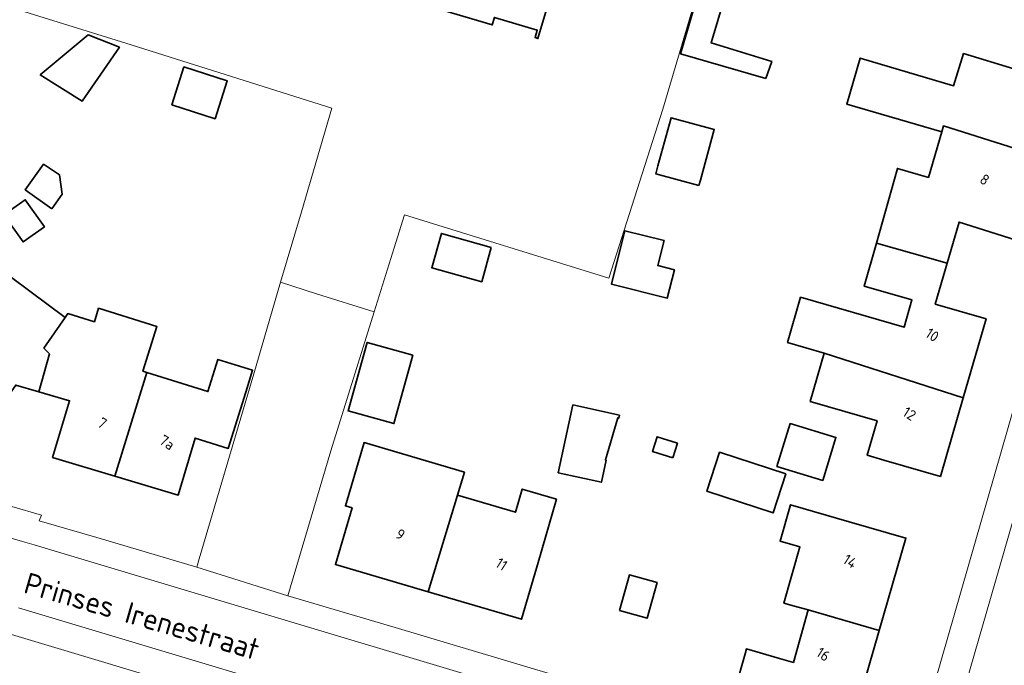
# Model space of a CAD drawing. Extents: x 184422 to 188298, y 343471 to 350189.
# Tile 464 of 513: x 187363 to 187446, y 348925 to 348979. Entities that reach past the tile are written whole.
import ezdxf
from ezdxf.enums import TextEntityAlignment as Align

# ---------------------------------------------------------------- set-up
doc = ezdxf.new("R2010")
doc.units = 0
for name, color, linetype, lineweight in [('B-WA-OG-TERREIN_ERF-GV', 252, 'Continuous', 18), ('B-WA-OG-TOPOGRAFIE-T18', 252, 'Continuous', 18), ('B-WA-VH-VERHARDING_ASFALT-GV', 252, 'Continuous', 18), ('B-WA-VH-VERHARDING_OPEN-GV', 252, 'Continuous', 18), ('B-WA-VH-VERHARDING_TEGEL-GV', 252, 'Continuous', 18), ('B-WE-OG-BEBOUWING-GV', 250, 'Continuous', 35), ('B-WE-OG-BEBOUWING-T18', 10, 'Continuous', 18)]:
    doc.layers.add(name, color=color, linetype=linetype, lineweight=lineweight)
doc.styles.add('NLCS-ISO-M1000-T18', font='NLCS-ISO.ttf', dxfattribs={"height": 1.8})
doc.styles.add('NLCS-ISO-M500-T18', font='NLCS-ISO.ttf', dxfattribs={"height": 0.9})

msp = doc.modelspace()

# ---------------------------------------------------------------- linework, layer by layer
at = {"layer": 'B-WA-OG-TERREIN_ERF-GV', "flags": 128}
for points in [[(187368.007, 349035.59), (187355.429, 349025.303), (187357.565, 349022.596), (187366.13, 349011.974), (187359.041, 349006.2), (187352.865, 349001.132), (187336.865, 348988.357), (187354.121, 348982.981), (187371.719, 348977.507), (187389.201, 348972.012), (187386.61, 348963.21), (187384.842, 348957.254), (187387.905, 348956.274), (187392.793, 348954.738), (187394.487, 348960.156), (187395.362, 348962.952), (187412.673, 348957.597), (187417.259, 348971.922), (187426.565, 349003.353), (187429.365, 349013.571), (187431.962, 349022.186), (187422.498, 349022.817)], [(187368.007, 349035.59), (187355.429, 349025.303), (187357.565, 349022.596), (187366.13, 349011.974), (187359.041, 349006.2), (187352.865, 349001.132), (187336.865, 348988.357), (187354.121, 348982.981), (187371.719, 348977.507), (187389.201, 348972.012), (187386.61, 348963.21), (187384.842, 348957.254), (187387.905, 348956.274), (187392.793, 348954.738), (187394.487, 348960.156), (187395.362, 348962.952), (187412.673, 348957.597), (187417.259, 348971.922), (187426.565, 349003.353), (187429.365, 349013.571), (187431.962, 349022.186), (187422.498, 349022.817)], [(187368.007, 349035.59), (187355.429, 349025.303), (187357.565, 349022.596), (187366.13, 349011.974), (187359.041, 349006.2), (187352.865, 349001.132), (187336.865, 348988.357), (187354.121, 348982.981), (187371.719, 348977.507), (187389.201, 348972.012), (187386.61, 348963.21), (187384.842, 348957.254), (187387.905, 348956.274), (187392.793, 348954.738), (187394.487, 348960.156), (187395.362, 348962.952), (187412.673, 348957.597), (187417.259, 348971.922), (187426.565, 349003.353), (187429.365, 349013.571), (187431.962, 349022.186), (187422.498, 349022.817)], [(187377.737, 348933.113), (187377.946, 348933.819), (187382.584, 348949.486), (187384.842, 348957.254), (187386.61, 348963.21), (187389.201, 348972.012), (187371.719, 348977.507), (187354.121, 348982.981), (187336.865, 348988.357), (187352.865, 349001.132), (187359.041, 349006.2), (187366.13, 349011.974), (187357.565, 349022.596), (187355.429, 349025.303), (187354.367, 349026.649), (187348.324, 349034.308), (187333.536, 349022.271), (187313.75, 349006.246), (187313.516, 349006.559), (187306.372, 349000.709)], [(187377.737, 348933.113), (187377.946, 348933.819), (187382.584, 348949.486), (187384.842, 348957.254), (187386.61, 348963.21), (187389.201, 348972.012), (187371.719, 348977.507), (187354.121, 348982.981), (187336.865, 348988.357), (187352.865, 349001.132), (187359.041, 349006.2), (187366.13, 349011.974), (187357.565, 349022.596), (187355.429, 349025.303), (187354.367, 349026.649), (187348.324, 349034.308), (187333.536, 349022.271), (187313.75, 349006.246), (187313.516, 349006.559), (187306.372, 349000.709)], [(187377.737, 348933.113), (187377.946, 348933.819), (187382.584, 348949.486), (187384.842, 348957.254), (187386.61, 348963.21), (187389.201, 348972.012), (187371.719, 348977.507), (187354.121, 348982.981), (187336.865, 348988.357), (187352.865, 349001.132), (187359.041, 349006.2), (187366.13, 349011.974), (187357.565, 349022.596), (187355.429, 349025.303), (187354.367, 349026.649), (187348.324, 349034.308), (187333.536, 349022.271), (187313.75, 349006.246), (187313.516, 349006.559), (187306.372, 349000.709)], [(187442.781, 349028.491), (187433.64, 349027.727), (187431.962, 349022.186), (187429.365, 349013.571), (187426.565, 349003.353), (187417.259, 348971.922), (187412.673, 348957.597), (187395.362, 348962.952), (187394.487, 348960.156), (187392.793, 348954.738)], [(187442.781, 349028.491), (187433.64, 349027.727), (187431.962, 349022.186), (187429.365, 349013.571), (187426.565, 349003.353), (187417.259, 348971.922), (187412.673, 348957.597), (187395.362, 348962.952), (187394.487, 348960.156), (187392.793, 348954.738)], [(187442.781, 349028.491), (187433.64, 349027.727), (187431.962, 349022.186), (187429.365, 349013.571), (187426.565, 349003.353), (187417.259, 348971.922), (187412.673, 348957.597), (187395.362, 348962.952), (187394.487, 348960.156), (187392.793, 348954.738)], [(187401.037, 349025.584), (187400.316, 349023.071), (187398.757, 349017.849), (187400.472, 349017.337), (187400.664, 349017.979), (187413.178, 349014.242), (187412.793, 349012.945), (187418.564, 349011.231), (187417.855, 349008.844), (187416.9, 349005.628), (187416.248, 349003.431), (187415.971, 349002.498), (187417.975, 349001.903), (187417.41, 349000), (187413.49, 348986.795), (187409.655, 348987.933), (187406.678, 348977.906), (187406.429, 348977.98), (187406.617, 348978.613), (187402.979, 348979.692), (187402.792, 348979.06), (187387.664, 348983.55), (187388.283, 348985.634), (187386.831, 348986.071)], [(187401.037, 349025.584), (187400.316, 349023.071), (187398.757, 349017.849), (187400.472, 349017.337), (187400.664, 349017.979), (187413.178, 349014.242), (187412.793, 349012.945), (187418.564, 349011.231), (187417.855, 349008.844), (187416.9, 349005.628), (187416.248, 349003.431), (187415.971, 349002.498), (187417.975, 349001.903), (187417.41, 349000), (187413.49, 348986.795), (187409.655, 348987.933), (187406.678, 348977.906), (187406.429, 348977.98), (187406.617, 348978.613), (187402.979, 348979.692), (187402.792, 348979.06), (187387.664, 348983.55), (187388.283, 348985.634), (187386.831, 348986.071)], [(187401.037, 349025.584), (187400.316, 349023.071), (187398.757, 349017.849), (187400.472, 349017.337), (187400.664, 349017.979), (187413.178, 349014.242), (187412.793, 349012.945), (187418.564, 349011.231), (187417.855, 349008.844), (187416.9, 349005.628), (187416.248, 349003.431), (187415.971, 349002.498), (187417.975, 349001.903), (187417.41, 349000), (187413.49, 348986.795), (187409.655, 348987.933), (187406.678, 348977.906), (187406.429, 348977.98), (187406.617, 348978.613), (187402.979, 348979.692), (187402.792, 348979.06), (187387.664, 348983.55), (187388.283, 348985.634), (187386.831, 348986.071)], [(187392.793, 348954.738), (187389.101, 348942.969), (187385.458, 348930.692), (187394.553, 348928.002), (187421.526, 348919.956), (187434.839, 348916.034), (187436.816, 348916.097), (187438.442, 348917.239), (187439.179, 348919.334), (187454.467, 348972.42), (187454.692, 348972.361), (187455.874, 348976.558), (187456.408, 348976.397), (187463.189, 349000), (187464.2, 349003.518), (187466.433, 349011.291), (187467.206, 349013.981)], [(187392.793, 348954.738), (187389.101, 348942.969), (187385.458, 348930.692), (187394.553, 348928.002), (187421.526, 348919.956), (187434.839, 348916.034), (187436.816, 348916.097), (187438.442, 348917.239), (187439.179, 348919.334), (187454.467, 348972.42), (187454.692, 348972.361), (187455.874, 348976.558), (187456.408, 348976.397), (187463.189, 349000), (187464.2, 349003.518), (187466.433, 349011.291), (187467.206, 349013.981)], [(187392.793, 348954.738), (187389.101, 348942.969), (187385.458, 348930.692), (187394.553, 348928.002), (187421.526, 348919.956), (187434.839, 348916.034), (187436.816, 348916.097), (187438.442, 348917.239), (187439.179, 348919.334), (187454.467, 348972.42), (187454.692, 348972.361), (187455.874, 348976.558), (187456.408, 348976.397), (187463.189, 349000), (187464.2, 349003.518), (187466.433, 349011.291), (187467.206, 349013.981)], [(187422.36, 348862.85), (187429.675, 348887.223), (187433.651, 348900.624), (187434.055, 348902.308), (187434.59, 348904.534), (187433.24, 348906.06), (187358.058, 348928.582), (187355.278, 348929.425), (187343.687, 348935.419), (187334.869, 348944.577), (187328.758, 348952.262), (187329.132, 348952.557), (187318.582, 348965.883), (187318.419, 348965.712), (187306.316, 348981.115), (187301.596, 348987.464), (187299.417, 348990.265), (187297.677, 348992.501), (187295.926, 348992.281), (187273.548, 348974.425), (187263.177, 348966.372), (187255.547, 348960.983)], [(187422.36, 348862.85), (187429.675, 348887.223), (187433.651, 348900.624), (187434.055, 348902.308), (187434.59, 348904.534), (187433.24, 348906.06), (187358.058, 348928.582), (187355.278, 348929.425), (187343.687, 348935.419), (187334.869, 348944.577), (187328.758, 348952.262), (187329.132, 348952.557), (187318.582, 348965.883), (187318.419, 348965.712), (187306.316, 348981.115), (187301.596, 348987.464), (187299.417, 348990.265), (187297.677, 348992.501), (187295.926, 348992.281), (187273.548, 348974.425), (187263.177, 348966.372), (187255.547, 348960.983)], [(187422.36, 348862.85), (187429.675, 348887.223), (187433.651, 348900.624), (187434.055, 348902.308), (187434.59, 348904.534), (187433.24, 348906.06), (187358.058, 348928.582), (187355.278, 348929.425), (187343.687, 348935.419), (187334.869, 348944.577), (187328.758, 348952.262), (187329.132, 348952.557), (187318.582, 348965.883), (187318.419, 348965.712), (187306.316, 348981.115), (187301.596, 348987.464), (187299.417, 348990.265), (187297.677, 348992.501), (187295.926, 348992.281), (187273.548, 348974.425), (187263.177, 348966.372), (187255.547, 348960.983)], [(187447.15, 348960.857), (187442.378, 348962.355), (187441.368, 348958.875), (187440.359, 348955.395), (187444.67, 348954.144), (187442.728, 348947.452), (187440.796, 348940.794), (187435.994, 348942.187), (187434.593, 348942.593), (187435.435, 348945.497), (187429.77, 348947.141), (187430.958, 348951.237), (187427.835, 348952.144), (187428.948, 348955.98), (187437.716, 348953.437), (187438.386, 348955.748), (187434.348, 348956.92), (187435.373, 348960.563), (187437.156, 348966.898), (187439.79, 348966.134), (187440.913, 348970.005), (187432.869, 348972.338), (187434.002, 348976.25), (187441.913, 348973.909), (187442.767, 348976.626), (187451.286, 348974.024)], [(187447.15, 348960.857), (187442.378, 348962.355), (187441.368, 348958.875), (187440.359, 348955.395), (187444.67, 348954.144), (187442.728, 348947.452), (187440.796, 348940.794), (187435.994, 348942.187), (187434.593, 348942.593), (187435.435, 348945.497), (187429.77, 348947.141), (187430.958, 348951.237), (187427.835, 348952.144), (187428.948, 348955.98), (187437.716, 348953.437), (187438.386, 348955.748), (187434.348, 348956.92), (187435.373, 348960.563), (187437.156, 348966.898), (187439.79, 348966.134), (187440.913, 348970.005), (187432.869, 348972.338), (187434.002, 348976.25), (187441.913, 348973.909), (187442.767, 348976.626), (187451.286, 348974.024)], [(187447.15, 348960.857), (187442.378, 348962.355), (187441.368, 348958.875), (187440.359, 348955.395), (187444.67, 348954.144), (187442.728, 348947.452), (187440.796, 348940.794), (187435.994, 348942.187), (187434.593, 348942.593), (187435.435, 348945.497), (187429.77, 348947.141), (187430.958, 348951.237), (187427.835, 348952.144), (187428.948, 348955.98), (187437.716, 348953.437), (187438.386, 348955.748), (187434.348, 348956.92), (187435.373, 348960.563), (187437.156, 348966.898), (187439.79, 348966.134), (187440.913, 348970.005), (187432.869, 348972.338), (187434.002, 348976.25), (187441.913, 348973.909), (187442.767, 348976.626), (187451.286, 348974.024)], [(187362.035, 348957.658), (187366.578, 348954.255), (187366.817, 348954.6), (187369.06, 348953.901), (187369.417, 348955.045), (187374.361, 348953.502), (187373.178, 348949.71), (187373.508, 348949.607), (187378.685, 348947.992), (187379.533, 348950.711), (187382.471, 348949.794), (187381.895, 348947.949), (187380.406, 348943.176), (187377.604, 348944.05), (187376.166, 348939.224), (187370.796, 348940.829), (187365.521, 348942.406), (187366.964, 348947.211), (187364.359, 348947.968), (187362.4, 348948.537)], [(187362.035, 348957.658), (187366.578, 348954.255), (187366.817, 348954.6), (187369.06, 348953.901), (187369.417, 348955.045), (187374.361, 348953.502), (187373.178, 348949.71), (187373.508, 348949.607), (187378.685, 348947.992), (187379.533, 348950.711), (187382.471, 348949.794), (187381.895, 348947.949), (187380.406, 348943.176), (187377.604, 348944.05), (187376.166, 348939.224), (187370.796, 348940.829), (187365.521, 348942.406), (187366.964, 348947.211), (187364.359, 348947.968), (187362.4, 348948.537)], [(187362.035, 348957.658), (187366.578, 348954.255), (187366.817, 348954.6), (187369.06, 348953.901), (187369.417, 348955.045), (187374.361, 348953.502), (187373.178, 348949.71), (187373.508, 348949.607), (187378.685, 348947.992), (187379.533, 348950.711), (187382.471, 348949.794), (187381.895, 348947.949), (187380.406, 348943.176), (187377.604, 348944.05), (187376.166, 348939.224), (187370.796, 348940.829), (187365.521, 348942.406), (187366.964, 348947.211), (187364.359, 348947.968), (187362.4, 348948.537)], [(187361.966, 348937.874), (187362.053, 348938.243), (187364.564, 348937.524), (187364.379, 348937.049), (187369.259, 348935.635), (187377.737, 348933.113)], [(187361.966, 348937.874), (187362.053, 348938.243), (187364.564, 348937.524), (187364.379, 348937.049), (187369.259, 348935.635), (187377.737, 348933.113)], [(187361.966, 348937.874), (187362.053, 348938.243), (187364.564, 348937.524), (187364.379, 348937.049), (187369.259, 348935.635), (187377.737, 348933.113)]]:
    msp.add_lwpolyline(points, dxfattribs=at)
for points in [[(187368.545, 348978.204), (187371.177, 348977.161), (187368.03, 348972.607), (187364.47, 348974.825)], [(187368.545, 348978.204), (187371.177, 348977.161), (187368.03, 348972.607), (187364.47, 348974.825)], [(187368.545, 348978.204), (187371.177, 348977.161), (187368.03, 348972.607), (187364.47, 348974.825)], [(187380.328, 348974.315), (187379.291, 348971.104), (187375.615, 348972.292), (187376.652, 348975.503)], [(187380.328, 348974.315), (187379.291, 348971.104), (187375.615, 348972.292), (187376.652, 348975.503)], [(187380.328, 348974.315), (187379.291, 348971.104), (187375.615, 348972.292), (187376.652, 348975.503)], [(187394.456, 348945.273), (187390.581, 348946.354), (187392.198, 348952.151), (187396.073, 348951.07)], [(187394.456, 348945.273), (187390.581, 348946.354), (187392.198, 348952.151), (187396.073, 348951.07)], [(187394.456, 348945.273), (187390.581, 348946.354), (187392.198, 348952.151), (187396.073, 348951.07)], [(187412.458, 348942.176), (187412.049, 348940.311), (187408.388, 348941.114), (187409.646, 348946.852), (187413.587, 348945.988), (187413.533, 348945.742), (187413.448, 348945.769), (187412.396, 348942.194)], [(187412.458, 348942.176), (187412.049, 348940.311), (187408.388, 348941.114), (187409.646, 348946.852), (187413.587, 348945.988), (187413.533, 348945.742), (187413.448, 348945.769), (187412.396, 348942.194)], [(187412.458, 348942.176), (187412.049, 348940.311), (187408.388, 348941.114), (187409.646, 348946.852), (187413.587, 348945.988), (187413.533, 348945.742), (187413.448, 348945.769), (187412.396, 348942.194)], [(187431.941, 348944.097), (187430.827, 348940.454), (187426.937, 348941.643), (187428.051, 348945.286)], [(187431.941, 348944.097), (187430.827, 348940.454), (187426.937, 348941.643), (187428.051, 348945.286)], [(187431.941, 348944.097), (187430.827, 348940.454), (187426.937, 348941.643), (187428.051, 348945.286)], [(187397.358, 348931.026), (187389.503, 348933.333), (187390.912, 348938.13), (187390.347, 348938.296), (187391.926, 348943.671), (187400.435, 348941.172), (187399.84, 348939.209), (187404.759, 348937.764), (187405.337, 348939.732), (187408.257, 348938.874), (187406.679, 348933.5), (187405.27, 348928.703)], [(187397.358, 348931.026), (187389.503, 348933.333), (187390.912, 348938.13), (187390.347, 348938.296), (187391.926, 348943.671), (187400.435, 348941.172), (187399.84, 348939.209), (187404.759, 348937.764), (187405.337, 348939.732), (187408.257, 348938.874), (187406.679, 348933.5), (187405.27, 348928.703)], [(187397.358, 348931.026), (187389.503, 348933.333), (187390.912, 348938.13), (187390.347, 348938.296), (187391.926, 348943.671), (187400.435, 348941.172), (187399.84, 348939.209), (187404.759, 348937.764), (187405.337, 348939.732), (187408.257, 348938.874), (187406.679, 348933.5), (187405.27, 348928.703)], [(187427.689, 348941.018), (187426.611, 348937.71), (187420.996, 348939.54), (187422.074, 348942.848)], [(187427.689, 348941.018), (187426.611, 348937.71), (187420.996, 348939.54), (187422.074, 348942.848)], [(187427.689, 348941.018), (187426.611, 348937.71), (187420.996, 348939.54), (187422.074, 348942.848)], [(187428.432, 348929.816), (187427.533, 348930.073), (187428.89, 348934.825), (187427.208, 348935.305), (187428.093, 348938.402), (187433.074, 348936.959), (187437.876, 348935.568), (187435.611, 348927.751), (187433.312, 348919.816), (187427.673, 348921.487), (187427.731, 348921.661), (187423.412, 348922.894), (187424.236, 348925.779), (187424.35, 348926.177), (187427.163, 348925.373), (187428.333, 348925.037), (187429.597, 348929.481)], [(187428.432, 348929.816), (187427.533, 348930.073), (187428.89, 348934.825), (187427.208, 348935.305), (187428.093, 348938.402), (187433.074, 348936.959), (187437.876, 348935.568), (187435.611, 348927.751), (187433.312, 348919.816), (187427.673, 348921.487), (187427.731, 348921.661), (187423.412, 348922.894), (187424.236, 348925.779), (187424.35, 348926.177), (187427.163, 348925.373), (187428.333, 348925.037), (187429.597, 348929.481)], [(187428.432, 348929.816), (187427.533, 348930.073), (187428.89, 348934.825), (187427.208, 348935.305), (187428.093, 348938.402), (187433.074, 348936.959), (187437.876, 348935.568), (187435.611, 348927.751), (187433.312, 348919.816), (187427.673, 348921.487), (187427.731, 348921.661), (187423.412, 348922.894), (187424.236, 348925.779), (187424.35, 348926.177), (187427.163, 348925.373), (187428.333, 348925.037), (187429.597, 348929.481)]]:
    msp.add_lwpolyline(points, close=True, dxfattribs=at)
at = {"layer": 'B-WA-VH-VERHARDING_ASFALT-GV', "flags": 128}
for points in [[(187473.127, 349027.546), (187468.967, 349013.234), (187465.141, 349000), (187441.477, 348918.144), (187441.473, 348918.129), (187438.944, 348909.466), (187444.255, 348907.929), (187470.911, 349000), (187473.993, 349010.647)], [(187473.127, 349027.546), (187468.967, 349013.234), (187465.141, 349000), (187441.477, 348918.144), (187441.473, 348918.129), (187438.944, 348909.466), (187444.255, 348907.929), (187470.911, 349000), (187473.993, 349010.647)], [(187473.127, 349027.546), (187468.967, 349013.234), (187465.141, 349000), (187441.477, 348918.144), (187441.473, 348918.129), (187438.944, 348909.466), (187444.255, 348907.929), (187470.911, 349000), (187473.993, 349010.647)], [(187433.577, 348914.189), (187420.971, 348917.913), (187363.941, 348935.001)], [(187433.577, 348914.189), (187420.971, 348917.913), (187363.941, 348935.001)], [(187433.577, 348914.189), (187420.971, 348917.913), (187363.941, 348935.001)], [(187362.625, 348929.672), (187432.336, 348908.774)], [(187362.625, 348929.672), (187432.336, 348908.774)], [(187362.625, 348929.672), (187432.336, 348908.774)]]:
    msp.add_lwpolyline(points, dxfattribs=at)
at = {"layer": 'B-WA-VH-VERHARDING_ASFALT-GV'}
msp.add_lwpolyline([(187363.941, 348935.001, -0.176054), (187338.418, 348952.915)], format="xyb", dxfattribs=at)
msp.add_lwpolyline([(187363.941, 348935.001, -0.176054), (187338.418, 348952.915)], format="xyb", dxfattribs=at)
msp.add_lwpolyline([(187363.941, 348935.001, -0.176054), (187338.418, 348952.915)], format="xyb", dxfattribs=at)
at = {"layer": 'B-WA-VH-VERHARDING_OPEN-GV', "flags": 128}
msp.add_lwpolyline([(187382.584, 348949.486), (187377.946, 348933.819), (187377.737, 348933.113), (187385.458, 348930.692), (187389.101, 348942.969), (187392.793, 348954.738), (187387.905, 348956.274), (187384.842, 348957.254)], close=True, dxfattribs=at)
msp.add_lwpolyline([(187382.584, 348949.486), (187377.946, 348933.819), (187377.737, 348933.113), (187385.458, 348930.692), (187389.101, 348942.969), (187392.793, 348954.738), (187387.905, 348956.274), (187384.842, 348957.254)], close=True, dxfattribs=at)
msp.add_lwpolyline([(187382.584, 348949.486), (187377.946, 348933.819), (187377.737, 348933.113), (187385.458, 348930.692), (187389.101, 348942.969), (187392.793, 348954.738), (187387.905, 348956.274), (187384.842, 348957.254)], close=True, dxfattribs=at)
at = {"layer": 'B-WA-VH-VERHARDING_TEGEL-GV', "flags": 128}
for points in [[(187467.206, 349013.981), (187466.433, 349011.291), (187464.2, 349003.518), (187463.189, 349000), (187456.408, 348976.397), (187455.874, 348976.558), (187454.692, 348972.361), (187454.467, 348972.42), (187439.179, 348919.334), (187441.473, 348918.129), (187441.477, 348918.144), (187465.141, 349000), (187468.967, 349013.234)], [(187467.206, 349013.981), (187466.433, 349011.291), (187464.2, 349003.518), (187463.189, 349000), (187456.408, 348976.397), (187455.874, 348976.558), (187454.692, 348972.361), (187454.467, 348972.42), (187439.179, 348919.334), (187441.473, 348918.129), (187441.477, 348918.144), (187465.141, 349000), (187468.967, 349013.234)], [(187467.206, 349013.981), (187466.433, 349011.291), (187464.2, 349003.518), (187463.189, 349000), (187456.408, 348976.397), (187455.874, 348976.558), (187454.692, 348972.361), (187454.467, 348972.42), (187439.179, 348919.334), (187441.473, 348918.129), (187441.477, 348918.144), (187465.141, 349000), (187468.967, 349013.234)], [(187336.575, 348946.464), (187308.112, 348982.507), (187302.938, 348989.114), (187301.416, 348991.012), (187301.001, 348991.53), (187299.417, 348990.265), (187301.596, 348987.464), (187306.316, 348981.115), (187318.419, 348965.712), (187318.582, 348965.883), (187329.132, 348952.557), (187328.758, 348952.262), (187334.869, 348944.577), (187343.687, 348935.419), (187355.278, 348929.425), (187358.058, 348928.582), (187433.24, 348906.06), (187434.59, 348904.534), (187434.055, 348902.308), (187436.717, 348901.839)], [(187336.575, 348946.464), (187308.112, 348982.507), (187302.938, 348989.114), (187301.416, 348991.012), (187301.001, 348991.53), (187299.417, 348990.265), (187301.596, 348987.464), (187306.316, 348981.115), (187318.419, 348965.712), (187318.582, 348965.883), (187329.132, 348952.557), (187328.758, 348952.262), (187334.869, 348944.577), (187343.687, 348935.419), (187355.278, 348929.425), (187358.058, 348928.582), (187433.24, 348906.06), (187434.59, 348904.534), (187434.055, 348902.308), (187436.717, 348901.839)], [(187336.575, 348946.464), (187308.112, 348982.507), (187302.938, 348989.114), (187301.416, 348991.012), (187301.001, 348991.53), (187299.417, 348990.265), (187301.596, 348987.464), (187306.316, 348981.115), (187318.419, 348965.712), (187318.582, 348965.883), (187329.132, 348952.557), (187328.758, 348952.262), (187334.869, 348944.577), (187343.687, 348935.419), (187355.278, 348929.425), (187358.058, 348928.582), (187433.24, 348906.06), (187434.59, 348904.534), (187434.055, 348902.308), (187436.717, 348901.839)], [(187441.473, 348918.129), (187439.179, 348919.334), (187438.442, 348917.239), (187436.816, 348916.097), (187434.839, 348916.034), (187421.526, 348919.956), (187394.553, 348928.002), (187385.458, 348930.692), (187377.737, 348933.113), (187369.259, 348935.635), (187364.379, 348937.049), (187364.564, 348937.524), (187362.053, 348938.243), (187361.966, 348937.874)], [(187441.473, 348918.129), (187439.179, 348919.334), (187438.442, 348917.239), (187436.816, 348916.097), (187434.839, 348916.034), (187421.526, 348919.956), (187394.553, 348928.002), (187385.458, 348930.692), (187377.737, 348933.113), (187369.259, 348935.635), (187364.379, 348937.049), (187364.564, 348937.524), (187362.053, 348938.243), (187361.966, 348937.874)], [(187441.473, 348918.129), (187439.179, 348919.334), (187438.442, 348917.239), (187436.816, 348916.097), (187434.839, 348916.034), (187421.526, 348919.956), (187394.553, 348928.002), (187385.458, 348930.692), (187377.737, 348933.113), (187369.259, 348935.635), (187364.379, 348937.049), (187364.564, 348937.524), (187362.053, 348938.243), (187361.966, 348937.874)], [(187363.941, 348935.001), (187420.971, 348917.913), (187433.577, 348914.189)], [(187363.941, 348935.001), (187420.971, 348917.913), (187433.577, 348914.189)], [(187363.941, 348935.001), (187420.971, 348917.913), (187433.577, 348914.189)], [(187432.336, 348908.774), (187362.625, 348929.672)], [(187432.336, 348908.774), (187362.625, 348929.672)], [(187432.336, 348908.774), (187362.625, 348929.672)]]:
    msp.add_lwpolyline(points, dxfattribs=at)
at = {"layer": 'B-WA-VH-VERHARDING_TEGEL-GV'}
msp.add_lwpolyline([(187338.418, 348952.915, 0.176054), (187363.941, 348935.001)], format="xyb", dxfattribs=at)
msp.add_lwpolyline([(187338.418, 348952.915, 0.176054), (187363.941, 348935.001)], format="xyb", dxfattribs=at)
msp.add_lwpolyline([(187338.418, 348952.915, 0.176054), (187363.941, 348935.001)], format="xyb", dxfattribs=at)
at = {"layer": 'B-WE-OG-BEBOUWING-GV', "flags": 128}
for points in [[(187426.008, 348974.51), (187426.501, 348975.953), (187421.366, 348977.526), (187424.098, 348986.745), (187426.889, 348985.844), (187427.435, 348987.389), (187422.686, 348988.981), (187422.274, 348987.457), (187421.996, 348987.58), (187418.768, 348976.614)], [(187426.008, 348974.51), (187426.501, 348975.953), (187421.366, 348977.526), (187424.098, 348986.745), (187426.889, 348985.844), (187427.435, 348987.389), (187422.686, 348988.981), (187422.274, 348987.457), (187421.996, 348987.58), (187418.768, 348976.614)], [(187426.008, 348974.51), (187426.501, 348975.953), (187421.366, 348977.526), (187424.098, 348986.745), (187426.889, 348985.844), (187427.435, 348987.389), (187422.686, 348988.981), (187422.274, 348987.457), (187421.996, 348987.58), (187418.768, 348976.614)], [(187364.47, 348974.825), (187368.03, 348972.607), (187371.177, 348977.161), (187368.545, 348978.204)], [(187364.47, 348974.825), (187368.03, 348972.607), (187371.177, 348977.161), (187368.545, 348978.204)], [(187364.47, 348974.825), (187368.03, 348972.607), (187371.177, 348977.161), (187368.545, 348978.204)], [(187440.913, 348970.005), (187441.058, 348970.504), (187449.359, 348967.888), (187451.286, 348974.024), (187442.767, 348976.626), (187441.913, 348973.909), (187434.002, 348976.25), (187432.869, 348972.338)], [(187440.913, 348970.005), (187441.058, 348970.504), (187449.359, 348967.888), (187451.286, 348974.024), (187442.767, 348976.626), (187441.913, 348973.909), (187434.002, 348976.25), (187432.869, 348972.338)], [(187440.913, 348970.005), (187441.058, 348970.504), (187449.359, 348967.888), (187451.286, 348974.024), (187442.767, 348976.626), (187441.913, 348973.909), (187434.002, 348976.25), (187432.869, 348972.338)], [(187375.615, 348972.292), (187379.291, 348971.104), (187380.328, 348974.315), (187376.652, 348975.503)], [(187375.615, 348972.292), (187379.291, 348971.104), (187380.328, 348974.315), (187376.652, 348975.503)], [(187375.615, 348972.292), (187379.291, 348971.104), (187380.328, 348974.315), (187376.652, 348975.503)], [(187420.321, 348965.443), (187420.445, 348965.894), (187421.624, 348970.193), (187417.963, 348971.197), (187416.847, 348967.128), (187416.66, 348966.448)], [(187420.321, 348965.443), (187420.445, 348965.894), (187421.624, 348970.193), (187417.963, 348971.197), (187416.847, 348967.128), (187416.66, 348966.448)], [(187420.321, 348965.443), (187420.445, 348965.894), (187421.624, 348970.193), (187417.963, 348971.197), (187416.847, 348967.128), (187416.66, 348966.448)], [(187449.359, 348967.888), (187441.058, 348970.504), (187440.913, 348970.005), (187439.79, 348966.134), (187437.156, 348966.898), (187435.373, 348960.563), (187441.368, 348958.875), (187442.378, 348962.355), (187447.15, 348960.857)], [(187449.359, 348967.888), (187441.058, 348970.504), (187440.913, 348970.005), (187439.79, 348966.134), (187437.156, 348966.898), (187435.373, 348960.563), (187441.368, 348958.875), (187442.378, 348962.355), (187447.15, 348960.857)], [(187449.359, 348967.888), (187441.058, 348970.504), (187440.913, 348970.005), (187439.79, 348966.134), (187437.156, 348966.898), (187435.373, 348960.563), (187441.368, 348958.875), (187442.378, 348962.355), (187447.15, 348960.857)], [(187365.447, 348963.485), (187366.323, 348964.715), (187366.1, 348966.364), (187364.756, 348967.252), (187363.181, 348965.089)], [(187365.447, 348963.485), (187366.323, 348964.715), (187366.1, 348966.364), (187364.756, 348967.252), (187363.181, 348965.089)], [(187365.447, 348963.485), (187366.323, 348964.715), (187366.1, 348966.364), (187364.756, 348967.252), (187363.181, 348965.089)], [(187361.392, 348962.952), (187363.017, 348960.671), (187364.826, 348961.96), (187363.202, 348964.241)], [(187361.392, 348962.952), (187363.017, 348960.671), (187364.826, 348961.96), (187363.202, 348964.241)], [(187361.392, 348962.952), (187363.017, 348960.671), (187364.826, 348961.96), (187363.202, 348964.241)], [(187402.72, 348960.2), (187398.482, 348961.392), (187397.663, 348958.481), (187401.902, 348957.289)], [(187402.72, 348960.2), (187398.482, 348961.392), (187397.663, 348958.481), (187401.902, 348957.289)], [(187402.72, 348960.2), (187398.482, 348961.392), (187397.663, 348958.481), (187401.902, 348957.289)], [(187414.045, 348961.613), (187413.515, 348959.497), (187412.911, 348957.085), (187417.645, 348955.899), (187418.249, 348958.311), (187416.836, 348958.665), (187417.366, 348960.781)], [(187414.045, 348961.613), (187413.515, 348959.497), (187412.911, 348957.085), (187417.645, 348955.899), (187418.249, 348958.311), (187416.836, 348958.665), (187417.366, 348960.781)], [(187414.045, 348961.613), (187413.515, 348959.497), (187412.911, 348957.085), (187417.645, 348955.899), (187418.249, 348958.311), (187416.836, 348958.665), (187417.366, 348960.781)], [(187430.958, 348951.237), (187442.728, 348947.452), (187444.67, 348954.144), (187440.359, 348955.395), (187441.368, 348958.875), (187435.373, 348960.563), (187434.348, 348956.92), (187438.386, 348955.748), (187437.716, 348953.437), (187428.948, 348955.98), (187427.835, 348952.144)], [(187430.958, 348951.237), (187442.728, 348947.452), (187444.67, 348954.144), (187440.359, 348955.395), (187441.368, 348958.875), (187435.373, 348960.563), (187434.348, 348956.92), (187438.386, 348955.748), (187437.716, 348953.437), (187428.948, 348955.98), (187427.835, 348952.144)], [(187430.958, 348951.237), (187442.728, 348947.452), (187444.67, 348954.144), (187440.359, 348955.395), (187441.368, 348958.875), (187435.373, 348960.563), (187434.348, 348956.92), (187438.386, 348955.748), (187437.716, 348953.437), (187428.948, 348955.98), (187427.835, 348952.144)], [(187356.084, 348945.486), (187357.074, 348946.881), (187359.831, 348944.924), (187362.4, 348948.537), (187364.359, 348947.968), (187365.244, 348951.194), (187364.78, 348951.665), (187366.578, 348954.255), (187362.035, 348957.658), (187360.124, 348954.938), (187360.287, 348954.824), (187356.465, 348949.022), (187357.753, 348948.116)], [(187356.084, 348945.486), (187357.074, 348946.881), (187359.831, 348944.924), (187362.4, 348948.537), (187364.359, 348947.968), (187365.244, 348951.194), (187364.78, 348951.665), (187366.578, 348954.255), (187362.035, 348957.658), (187360.124, 348954.938), (187360.287, 348954.824), (187356.465, 348949.022), (187357.753, 348948.116)], [(187356.084, 348945.486), (187357.074, 348946.881), (187359.831, 348944.924), (187362.4, 348948.537), (187364.359, 348947.968), (187365.244, 348951.194), (187364.78, 348951.665), (187366.578, 348954.255), (187362.035, 348957.658), (187360.124, 348954.938), (187360.287, 348954.824), (187356.465, 348949.022), (187357.753, 348948.116)], [(187364.359, 348947.968), (187366.964, 348947.211), (187365.521, 348942.406), (187370.796, 348940.829), (187373.508, 348949.607), (187373.178, 348949.71), (187374.361, 348953.502), (187369.417, 348955.045), (187369.06, 348953.901), (187366.817, 348954.6), (187366.578, 348954.255), (187364.78, 348951.665), (187365.244, 348951.194)], [(187364.359, 348947.968), (187366.964, 348947.211), (187365.521, 348942.406), (187370.796, 348940.829), (187373.508, 348949.607), (187373.178, 348949.71), (187374.361, 348953.502), (187369.417, 348955.045), (187369.06, 348953.901), (187366.817, 348954.6), (187366.578, 348954.255), (187364.78, 348951.665), (187365.244, 348951.194)], [(187364.359, 348947.968), (187366.964, 348947.211), (187365.521, 348942.406), (187370.796, 348940.829), (187373.508, 348949.607), (187373.178, 348949.71), (187374.361, 348953.502), (187369.417, 348955.045), (187369.06, 348953.901), (187366.817, 348954.6), (187366.578, 348954.255), (187364.78, 348951.665), (187365.244, 348951.194)], [(187396.073, 348951.07), (187392.198, 348952.151), (187390.581, 348946.354), (187394.456, 348945.273)], [(187396.073, 348951.07), (187392.198, 348952.151), (187390.581, 348946.354), (187394.456, 348945.273)], [(187396.073, 348951.07), (187392.198, 348952.151), (187390.581, 348946.354), (187394.456, 348945.273)], [(187429.77, 348947.141), (187435.435, 348945.497), (187434.593, 348942.593), (187435.994, 348942.187), (187440.796, 348940.794), (187442.728, 348947.452), (187430.958, 348951.237)], [(187429.77, 348947.141), (187435.435, 348945.497), (187434.593, 348942.593), (187435.994, 348942.187), (187440.796, 348940.794), (187442.728, 348947.452), (187430.958, 348951.237)], [(187429.77, 348947.141), (187435.435, 348945.497), (187434.593, 348942.593), (187435.994, 348942.187), (187440.796, 348940.794), (187442.728, 348947.452), (187430.958, 348951.237)], [(187370.796, 348940.829), (187376.166, 348939.224), (187377.604, 348944.05), (187380.406, 348943.176), (187381.895, 348947.949), (187382.471, 348949.794), (187379.533, 348950.711), (187378.685, 348947.992), (187373.508, 348949.607)], [(187370.796, 348940.829), (187376.166, 348939.224), (187377.604, 348944.05), (187380.406, 348943.176), (187381.895, 348947.949), (187382.471, 348949.794), (187379.533, 348950.711), (187378.685, 348947.992), (187373.508, 348949.607)], [(187370.796, 348940.829), (187376.166, 348939.224), (187377.604, 348944.05), (187380.406, 348943.176), (187381.895, 348947.949), (187382.471, 348949.794), (187379.533, 348950.711), (187378.685, 348947.992), (187373.508, 348949.607)], [(187408.388, 348941.114), (187412.049, 348940.311), (187412.458, 348942.176), (187412.396, 348942.194), (187413.448, 348945.769), (187413.533, 348945.742), (187413.587, 348945.988), (187409.646, 348946.852)], [(187408.388, 348941.114), (187412.049, 348940.311), (187412.458, 348942.176), (187412.396, 348942.194), (187413.448, 348945.769), (187413.533, 348945.742), (187413.587, 348945.988), (187409.646, 348946.852)], [(187408.388, 348941.114), (187412.049, 348940.311), (187412.458, 348942.176), (187412.396, 348942.194), (187413.448, 348945.769), (187413.533, 348945.742), (187413.587, 348945.988), (187409.646, 348946.852)], [(187428.051, 348945.286), (187426.937, 348941.643), (187430.827, 348940.454), (187431.941, 348944.097)], [(187428.051, 348945.286), (187426.937, 348941.643), (187430.827, 348940.454), (187431.941, 348944.097)], [(187428.051, 348945.286), (187426.937, 348941.643), (187430.827, 348940.454), (187431.941, 348944.097)], [(187418.113, 348942.369), (187418.505, 348943.612), (187416.77, 348944.158), (187416.379, 348942.915)], [(187418.113, 348942.369), (187418.505, 348943.612), (187416.77, 348944.158), (187416.379, 348942.915)], [(187418.113, 348942.369), (187418.505, 348943.612), (187416.77, 348944.158), (187416.379, 348942.915)], [(187400.435, 348941.172), (187391.926, 348943.671), (187390.347, 348938.296), (187390.912, 348938.13), (187389.503, 348933.333), (187397.358, 348931.026), (187399.84, 348939.209)], [(187400.435, 348941.172), (187391.926, 348943.671), (187390.347, 348938.296), (187390.912, 348938.13), (187389.503, 348933.333), (187397.358, 348931.026), (187399.84, 348939.209)], [(187400.435, 348941.172), (187391.926, 348943.671), (187390.347, 348938.296), (187390.912, 348938.13), (187389.503, 348933.333), (187397.358, 348931.026), (187399.84, 348939.209)], [(187422.074, 348942.848), (187420.996, 348939.54), (187426.611, 348937.71), (187427.689, 348941.018)], [(187422.074, 348942.848), (187420.996, 348939.54), (187426.611, 348937.71), (187427.689, 348941.018)], [(187422.074, 348942.848), (187420.996, 348939.54), (187426.611, 348937.71), (187427.689, 348941.018)], [(187408.257, 348938.874), (187405.337, 348939.732), (187404.759, 348937.764), (187399.84, 348939.209), (187397.358, 348931.026), (187405.27, 348928.703), (187406.679, 348933.5)], [(187408.257, 348938.874), (187405.337, 348939.732), (187404.759, 348937.764), (187399.84, 348939.209), (187397.358, 348931.026), (187405.27, 348928.703), (187406.679, 348933.5)], [(187408.257, 348938.874), (187405.337, 348939.732), (187404.759, 348937.764), (187399.84, 348939.209), (187397.358, 348931.026), (187405.27, 348928.703), (187406.679, 348933.5)], [(187435.611, 348927.751), (187437.876, 348935.568), (187433.074, 348936.959), (187428.093, 348938.402), (187427.208, 348935.305), (187428.89, 348934.825), (187427.533, 348930.073), (187428.432, 348929.816), (187429.597, 348929.481)], [(187435.611, 348927.751), (187437.876, 348935.568), (187433.074, 348936.959), (187428.093, 348938.402), (187427.208, 348935.305), (187428.89, 348934.825), (187427.533, 348930.073), (187428.432, 348929.816), (187429.597, 348929.481)], [(187435.611, 348927.751), (187437.876, 348935.568), (187433.074, 348936.959), (187428.093, 348938.402), (187427.208, 348935.305), (187428.89, 348934.825), (187427.533, 348930.073), (187428.432, 348929.816), (187429.597, 348929.481)], [(187413.593, 348929.434), (187415.938, 348928.786), (187416.769, 348931.799), (187414.425, 348932.446)], [(187413.593, 348929.434), (187415.938, 348928.786), (187416.769, 348931.799), (187414.425, 348932.446)], [(187413.593, 348929.434), (187415.938, 348928.786), (187416.769, 348931.799), (187414.425, 348932.446)], [(187427.163, 348925.373), (187424.35, 348926.177), (187424.236, 348925.779), (187423.412, 348922.894), (187427.731, 348921.661), (187427.673, 348921.487), (187433.312, 348919.816), (187435.611, 348927.751), (187429.597, 348929.481), (187428.333, 348925.037)], [(187427.163, 348925.373), (187424.35, 348926.177), (187424.236, 348925.779), (187423.412, 348922.894), (187427.731, 348921.661), (187427.673, 348921.487), (187433.312, 348919.816), (187435.611, 348927.751), (187429.597, 348929.481), (187428.333, 348925.037)], [(187427.163, 348925.373), (187424.35, 348926.177), (187424.236, 348925.779), (187423.412, 348922.894), (187427.731, 348921.661), (187427.673, 348921.487), (187433.312, 348919.816), (187435.611, 348927.751), (187429.597, 348929.481), (187428.333, 348925.037)]]:
    msp.add_lwpolyline(points, close=True, dxfattribs=at)
msp.add_lwpolyline([(187387.664, 348983.55), (187402.792, 348979.06), (187402.979, 348979.692), (187406.617, 348978.613), (187406.429, 348977.98), (187406.678, 348977.906), (187409.655, 348987.933)], dxfattribs=at)
msp.add_lwpolyline([(187387.664, 348983.55), (187402.792, 348979.06), (187402.979, 348979.692), (187406.617, 348978.613), (187406.429, 348977.98), (187406.678, 348977.906), (187409.655, 348987.933)], dxfattribs=at)
msp.add_lwpolyline([(187387.664, 348983.55), (187402.792, 348979.06), (187402.979, 348979.692), (187406.617, 348978.613), (187406.429, 348977.98), (187406.678, 348977.906), (187409.655, 348987.933)], dxfattribs=at)

# ---------------------------------------------------------------- texts
at = {"layer": 'B-WA-OG-TOPOGRAFIE-T18', "style": 'NLCS-ISO-M1000-T18'}
msp.add_text('Prinses Irenestraat', height=1.8, rotation=343.8, dxfattribs=at).set_placement((187373.094, 348928.957), align=Align.MIDDLE)
msp.add_text('Prinses Irenestraat', height=1.8, rotation=343.8, dxfattribs=at).set_placement((187373.094, 348928.957), align=Align.MIDDLE)
msp.add_text('Prinses Irenestraat', height=1.8, rotation=343.8, dxfattribs=at).set_placement((187373.094, 348928.957), align=Align.MIDDLE)
at = {"layer": 'B-WE-OG-BEBOUWING-T18', "style": 'NLCS-ISO-M500-T18'}
for s, p in [('8', (187444.557, 348965.949)), ('8', (187444.557, 348965.949)), ('8', (187444.557, 348965.949)), ('10', (187440.111, 348952.788)), ('10', (187440.111, 348952.788)), ('10', (187440.111, 348952.788)), ('12', (187438.174, 348946.113)), ('12', (187438.174, 348946.113)), ('12', (187438.174, 348946.113)), ('7', (187369.737, 348945.32)), ('7', (187369.737, 348945.32)), ('7', (187369.737, 348945.32)), ('7a', (187375.222, 348943.681)), ('7a', (187375.222, 348943.681)), ('7a', (187375.222, 348943.681)), ('9', (187395.006, 348935.886)), ('9', (187395.006, 348935.886)), ('9', (187395.006, 348935.886)), ('14', (187433.144, 348933.609)), ('14', (187433.144, 348933.609)), ('14', (187433.144, 348933.609)), ('11', (187403.591, 348933.365)), ('11', (187403.591, 348933.365)), ('11', (187403.591, 348933.365)), ('16', (187430.86, 348925.727)), ('16', (187430.86, 348925.727)), ('16', (187430.86, 348925.727))]:
    msp.add_text(s, height=0.9, rotation=327.1, dxfattribs=at).set_placement(p, align=Align.MIDDLE)

doc.saveas('drawing.dxf')
